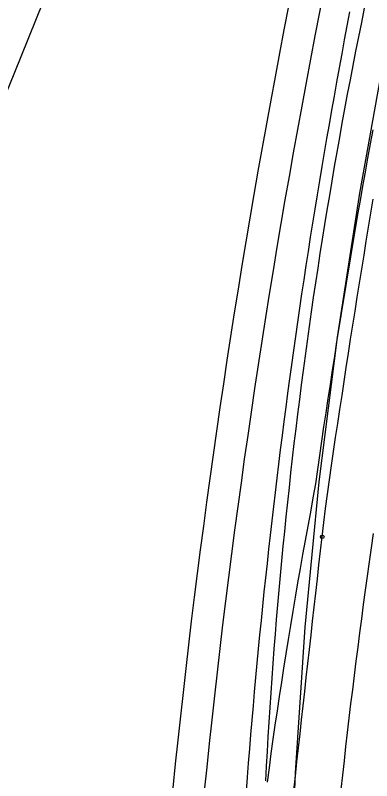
# Model space of a CAD drawing. Extents: x -14 to 1565148, y -25 to 642856.
# Drawn here: x 1564885.79 to 1564894.27, y 636585.59 to 636603.78 of the extents above; entities that cross this region are included whole.
import ezdxf

# ---------------------------------------------------------------- set-up
doc = ezdxf.new("R2010")
doc.units = 0
for name, color, linetype in [('GE_P_Alignment_100_Stations', 7, 'Continuous'), ('GE_X_Alignment', 7, 'Continuous'), ('MT_P_Work_Area', 7, 'Continuous'), ('PM_P_Edge_Line', 7, 'Continuous'), ('PV_P_EOP', 7, 'Continuous'), ('TR_Turning_Path26', 7, 'Continuous'), ('TR_Turning_Path29', 7, 'Continuous')]:
    doc.layers.add(name, color=color, linetype=linetype)

msp = doc.modelspace()

# ---------------------------------------------------------------- linework, layer by layer
at = {"layer": 'GE_P_Alignment_100_Stations'}
for points in [[(1564891.747, 636585.585), (1564891.766, 636585.934), (1564891.786, 636586.283), (1564891.806, 636586.632), (1564891.828, 636586.98), (1564891.85, 636587.329), (1564891.873, 636587.677), (1564891.898, 636588.026), (1564891.923, 636588.375), (1564891.95, 636588.723), (1564891.977, 636589.072), (1564892.006, 636589.421), (1564892.035, 636589.769), (1564892.066, 636590.118), (1564892.097, 636590.466), (1564892.13, 636590.815), (1564892.163, 636591.163), (1564892.198, 636591.512), (1564892.233, 636591.86), (1564892.27, 636592.209), (1564892.308, 636592.557), (1564892.346, 636592.905), (1564892.386, 636593.253), (1564892.426, 636593.602), (1564892.468, 636593.95), (1564892.51, 636594.297), (1564892.554, 636594.645), (1564892.598, 636594.993), (1564892.644, 636595.34), (1564892.69, 636595.688), (1564892.738, 636596.035), (1564892.786, 636596.382), (1564892.836, 636596.728), (1564892.886, 636597.075), (1564892.938, 636597.421), (1564892.99, 636597.767), (1564893.043, 636598.113), (1564893.098, 636598.458), (1564893.153, 636598.804), (1564893.209, 636599.149), (1564893.267, 636599.493), (1564893.325, 636599.838), (1564893.384, 636600.182), (1564893.444, 636600.525), (1564893.505, 636600.869), (1564893.567, 636601.212), (1564893.63, 636601.555), (1564893.694, 636601.898), (1564893.759, 636602.24), (1564893.825, 636602.582), (1564893.892, 636602.923), (1564893.96, 636603.264), (1564894.028, 636603.605), (1564894.098, 636603.946)], [(1564892.09, 636577.234), (1564892.242, 636578.914), (1564892.316, 636582.32), (1564892.453, 636585.782), (1564892.688, 636589.24), (1564893.021, 636592.689), (1564893.453, 636596.128), (1564893.982, 636599.553), (1564894.476, 636602.281)]]:
    msp.add_lwpolyline(points, dxfattribs=at)
at = {"layer": 'GE_X_Alignment'}
for centre, radius, start, end in [((1565090.27, 636565.174), 201.75, 164.38184, 174.72467), ((1564791.719, 636641.216), 101.75, 310.93784, 344.38184)]:
    msp.add_arc(centre, radius, start, end, dxfattribs=at)
at = {"layer": 'MT_P_Work_Area'}
msp.add_lwpolyline([(1564893.542, 636585.388), (1564893.579, 636585.726), (1564893.616, 636586.064), (1564893.655, 636586.402), (1564893.693, 636586.74), (1564893.733, 636587.078), (1564893.773, 636587.416), (1564893.814, 636587.753), (1564893.856, 636588.091), (1564893.898, 636588.428), (1564893.941, 636588.766), (1564893.985, 636589.103), (1564894.03, 636589.44), (1564894.075, 636589.778), (1564894.121, 636590.115), (1564894.168, 636590.452), (1564894.215, 636590.788), (1564894.263, 636591.125), (1564894.312, 636591.462)], dxfattribs=at)
at = {"layer": 'PM_P_Edge_Line'}
msp.add_lwpolyline([(1564891.787, 636585.556), (1564891.833, 636585.896), (1564891.879, 636586.235), (1564891.927, 636586.575), (1564891.975, 636586.914), (1564892.025, 636587.252), (1564892.075, 636587.591), (1564892.126, 636587.929), (1564892.179, 636588.267), (1564892.232, 636588.605), (1564892.286, 636588.943), (1564892.341, 636589.281), (1564892.397, 636589.618), (1564892.454, 636589.955), (1564892.512, 636590.292), (1564892.571, 636590.629), (1564892.631, 636590.965), (1564892.692, 636591.301), (1564892.754, 636591.637), (1564892.817, 636591.973), (1564892.878, 636592.309), (1564892.934, 636592.646), (1564892.983, 636592.983), (1564893.032, 636593.321), (1564893.081, 636593.658), (1564893.131, 636593.995), (1564893.181, 636594.333), (1564893.231, 636594.67), (1564893.283, 636595.007), (1564893.334, 636595.344), (1564893.387, 636595.68), (1564893.439, 636596.017), (1564893.493, 636596.354), (1564893.547, 636596.69), (1564893.601, 636597.027), (1564893.657, 636597.363), (1564893.712, 636597.699), (1564893.768, 636598.035), (1564893.825, 636598.371), (1564893.882, 636598.706), (1564893.94, 636599.042), (1564893.998, 636599.377), (1564894.057, 636599.713), (1564894.117, 636600.048), (1564894.177, 636600.383), (1564894.237, 636600.718), (1564894.298, 636601.052)], dxfattribs=at)
at = {"layer": 'PV_P_EOP'}
for centre, radius, start, end in [((1565090.27, 636565.174), 201.75, 164.38184, 174.72467), ((1565090.27, 636565.174), 201, 164.38184, 174.72467), ((1564791.719, 636641.216), 101, 310.93784, 344.38184), ((1564791.719, 636641.216), 101.75, 310.93784, 344.38184)]:
    msp.add_arc(centre, radius, start, end, dxfattribs=at)
at = {"layer": 'TR_Turning_Path26'}
msp.add_lwpolyline([(1564891.288, 636585.334), (1564891.314, 636585.673), (1564891.34, 636586.012), (1564891.367, 636586.351), (1564891.395, 636586.69), (1564891.424, 636587.028), (1564891.453, 636587.367), (1564891.483, 636587.706), (1564891.514, 636588.044), (1564891.545, 636588.383), (1564891.578, 636588.721), (1564891.61, 636589.06), (1564891.644, 636589.398), (1564891.678, 636589.736), (1564891.713, 636590.075), (1564891.749, 636590.413), (1564891.785, 636590.751), (1564891.822, 636591.089), (1564891.86, 636591.427), (1564891.898, 636591.764), (1564891.938, 636592.102), (1564891.977, 636592.44), (1564892.018, 636592.777), (1564892.059, 636593.115), (1564892.101, 636593.452), (1564892.144, 636593.79), (1564892.187, 636594.127), (1564892.231, 636594.464), (1564892.276, 636594.801), (1564892.322, 636595.138), (1564892.368, 636595.475), (1564892.415, 636595.811), (1564892.462, 636596.148), (1564892.511, 636596.485), (1564892.56, 636596.821), (1564892.609, 636597.158), (1564892.66, 636597.494), (1564892.711, 636597.83), (1564892.763, 636598.166), (1564892.815, 636598.502), (1564892.868, 636598.838), (1564892.922, 636599.173), (1564892.977, 636599.509), (1564893.032, 636599.845), (1564893.088, 636600.18), (1564893.145, 636600.515), (1564893.202, 636600.85), (1564893.26, 636601.185), (1564893.319, 636601.52), (1564893.378, 636601.855), (1564893.438, 636602.19), (1564893.499, 636602.524), (1564893.561, 636602.859), (1564893.623, 636603.193), (1564893.686, 636603.527), (1564893.749, 636603.861)], dxfattribs=at)
at = {"layer": 'TR_Turning_Path29'}
for points in [[(1564893.09, 636591.387), (1564893.129, 636591.722), (1564893.171, 636592.061), (1564893.215, 636592.4), (1564893.261, 636592.739), (1564893.309, 636593.078), (1564893.359, 636593.412), (1564893.409, 636593.745), (1564893.459, 636594.078), (1564893.509, 636594.412), (1564893.56, 636594.745), (1564893.611, 636595.078), (1564893.662, 636595.411), (1564893.713, 636595.745), (1564893.765, 636596.078), (1564893.817, 636596.411), (1564893.87, 636596.744), (1564893.923, 636597.077), (1564893.976, 636597.41), (1564894.029, 636597.743), (1564894.083, 636598.075), (1564894.137, 636598.408), (1564894.191, 636598.741), (1564894.246, 636599.074), (1564894.301, 636599.406)], [(1564892.416, 636585.366), (1564892.452, 636585.701), (1564892.488, 636586.036), (1564892.525, 636586.37), (1564892.562, 636586.705), (1564892.598, 636587.039), (1564892.635, 636587.374), (1564892.673, 636587.708), (1564892.71, 636588.043), (1564892.747, 636588.377), (1564892.785, 636588.712), (1564892.823, 636589.046), (1564892.86, 636589.381), (1564892.898, 636589.715), (1564892.937, 636590.05), (1564892.975, 636590.384), (1564893.013, 636590.718), (1564893.052, 636591.053), (1564893.091, 636591.387)]]:
    msp.add_lwpolyline(points, dxfattribs=at)
for centre in [(1564893.091, 636591.387), (1564893.09, 636591.387)]:
    msp.add_circle(centre, 0.0417, dxfattribs=at)

doc.saveas('drawing.dxf')
